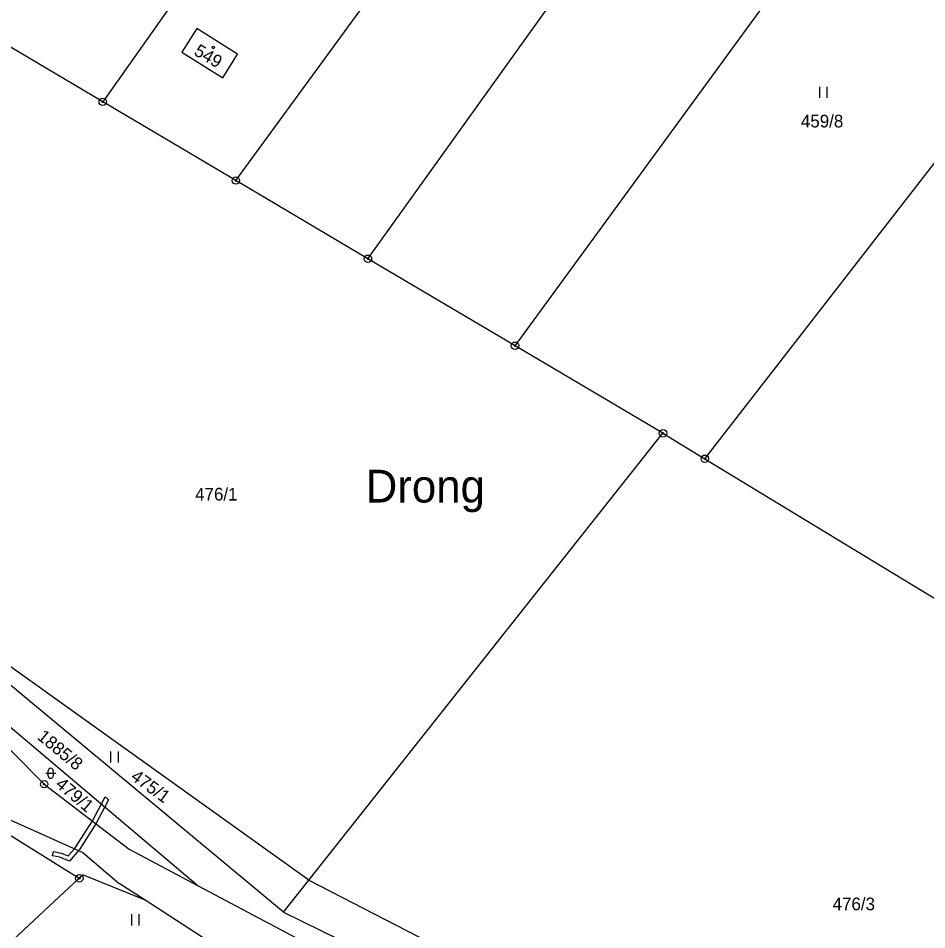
# Model space of a CAD drawing. Extents: x -445050 to -440454, y -1134563 to -1129741.
# Drawn here: x -442857.8 to -442735.6, y -1131518 to -1131395.6 of the extents above; entities that cross this region are included whole.
import ezdxf

# ---------------------------------------------------------------- set-up
doc = ezdxf.new("R2010")
doc.units = 0
for name, color, linetype in [('Vrstva 1', 7, 'Continuous'), ('Vrstva 15', 7, 'Continuous'), ('Vrstva 18', 7, 'Continuous'), ('Vrstva 19', 7, 'Continuous'), ('Vrstva 24', 7, 'Continuous'), ('Vrstva 25', 7, 'Continuous'), ('Vrstva 3', 7, 'Continuous'), ('Vrstva 30', 7, 'Continuous'), ('Vrstva 37', 7, 'Continuous')]:
    doc.layers.add(name, color=color, linetype=linetype)

msp = doc.modelspace()

# ---------------------------------------------------------------- linework, layer by layer
at = {"layer": 'Vrstva 1'}
for points in [[(-442828.51, -1131417.37), (-442774.49, -1131343.45)], [(-442810.76, -1131427.87), (-442758.08, -1131354.4)], [(-442790.99, -1131439.56), (-442738.36, -1131367.56)], [(-442765.47, -1131454.74), (-442711.64, -1131385.39)], [(-442836.9, -1131393.34), (-442846.4, -1131406.79)], [(-442833.77, -1131396.94), (-442835.78, -1131400.14)], [(-442828.27, -1131400.38), (-442833.77, -1131396.94)], [(-442846.4, -1131406.79), (-442860.4, -1131398.5)], [(-442835.78, -1131400.14), (-442830.28, -1131403.58)], [(-442830.28, -1131403.58), (-442828.27, -1131400.38)], [(-442828.51, -1131417.37), (-442846.4, -1131406.79)], [(-442810.76, -1131427.87), (-442828.51, -1131417.37)], [(-442790.99, -1131439.56), (-442810.76, -1131427.87)], [(-442771.1, -1131451.32), (-442790.99, -1131439.56)], [(-442818.71, -1131511.33), (-442771.1, -1131451.32)], [(-442771.1, -1131451.32), (-442765.47, -1131454.74)], [(-442765.47, -1131454.74), (-442731.4, -1131475.46)], [(-442822.12, -1131515.63), (-442880.36, -1131467.3)], [(-442818.71, -1131511.33), (-442880.36, -1131467.3)], [(-442870.53, -1131480.89), (-442833.56, -1131512.1)], [(-442854.28, -1131498.46), (-442867.23, -1131485.44)], [(-442854.28, -1131498.46), (-442842.85, -1131507.17)], [(-442863.58, -1131501.14), (-442849.09, -1131507.63)], [(-442861.76, -1131503.52), (-442849.55, -1131511.1)], [(-442849.09, -1131507.63), (-442844.2, -1131511.78)], [(-442842.85, -1131507.17), (-442833.56, -1131512.1)], [(-442849.55, -1131511.1), (-442860.46, -1131521.21)], [(-442849.05, -1131510.64), (-442849.55, -1131511.1)], [(-442849.05, -1131510.64), (-442840.84, -1131513.94)], [(-442822.12, -1131515.63), (-442818.71, -1131511.33)], [(-442818.71, -1131511.33), (-442762.98, -1131540.07)], [(-442840.84, -1131513.94), (-442844.2, -1131511.78)], [(-442833.56, -1131512.1), (-442815.92, -1131521.47)], [(-442831.37, -1131520.07), (-442840.84, -1131513.94)], [(-442822.12, -1131515.63), (-442814.72, -1131519.28)]]:
    msp.add_lwpolyline(points, dxfattribs=at)
at = {"layer": 'Vrstva 24'}
for centre, radius in [((-442846.4, -1131406.79), 0.5), ((-442846.4, -1131406.79), 0.1), ((-442828.51, -1131417.37), 0.5), ((-442828.51, -1131417.37), 0.1), ((-442810.76, -1131427.87), 0.5), ((-442810.76, -1131427.87), 0.1), ((-442790.99, -1131439.56), 0.5), ((-442790.99, -1131439.56), 0.1), ((-442771.1, -1131451.32), 0.5), ((-442771.1, -1131451.32), 0.1), ((-442765.47, -1131454.74), 0.5), ((-442765.47, -1131454.74), 0.1), ((-442854.28, -1131498.46), 0.5), ((-442854.28, -1131498.46), 0.1), ((-442849.55, -1131511.1), 0.5), ((-442849.55, -1131511.1), 0.1)]:
    msp.add_circle(centre, radius, dxfattribs=at)
at = {"layer": 'Vrstva 25'}
for p, q in [((-442750.03, -1131406.27), (-442750.03, -1131404.77)), ((-442749.03, -1131406.27), (-442749.03, -1131404.77)), ((-442845.3, -1131495.56), (-442845.3, -1131494.06)), ((-442844.3, -1131495.56), (-442844.3, -1131494.06)), ((-442853.73, -1131497.32), (-442853.73, -1131496.66)), ((-442853.05, -1131496.66), (-442853.05, -1131497.32)), ((-442854.06, -1131496.99), (-442852.72, -1131496.99)), ((-442842.49, -1131517.43), (-442842.49, -1131515.93)), ((-442841.49, -1131517.43), (-442841.49, -1131515.93))]:
    msp.add_line(p, q, dxfattribs=at)
msp.add_circle((-442831.54, -1131399.48), 0.175, dxfattribs=at)
for centre, start, end in [((-442853.39, -1131496.66), 0, 180), ((-442853.39, -1131497.32), 180, 0)]:
    msp.add_arc(centre, 0.335, start, end, dxfattribs=at)
at = {"layer": 'Vrstva 3'}
for points in [[(-442833.77, -1131396.94), (-442835.78, -1131400.14)], [(-442828.27, -1131400.38), (-442833.77, -1131396.94)], [(-442835.78, -1131400.14), (-442830.28, -1131403.58)], [(-442830.28, -1131403.58), (-442828.27, -1131400.38)]]:
    msp.add_lwpolyline(points, dxfattribs=at)
at = {"layer": 'Vrstva 30'}
for points in [[(-442846.12, -1131501.49), (-442847.32, -1131503.77), (-442847.8, -1131503.4), (-442846.59, -1131501.1), (-442846.09, -1131500.17), (-442845.64, -1131500.56), (-442846.12, -1131501.49)], [(-442853.16, -1131508.07), (-442853.03, -1131507.48), (-442851.97, -1131507.71), (-442851.05, -1131508.1), (-442850.21, -1131507.13), (-442850, -1131506.88), (-442847.8, -1131503.4), (-442847.32, -1131503.77)], [(-442847.32, -1131503.77), (-442849.52, -1131507.24), (-442849.64, -1131507.38), (-442850.89, -1131508.82), (-442852.15, -1131508.28), (-442853.16, -1131508.07)]]:
    msp.add_lwpolyline(points, dxfattribs=at)
at = {"layer": 'Vrstva 37'}
msp.add_circle((-442831.54, -1131399.48), 0.175, dxfattribs=at)

# ---------------------------------------------------------------- texts
at = {"layer": 'Vrstva 15'}
msp.add_text('Drong', height=4.4, dxfattribs=at).set_placement((-442811.06, -1131460.62))
at = {"layer": 'Vrstva 18'}
for s, p in [('459/8', (-442752.56, -1131410.23)), ('476/1', (-442833.98, -1131460.35)), ('476/3', (-442748.3, -1131515.39))]:
    msp.add_text(s, height=1.7, dxfattribs=at).set_placement(p)
for s, rotation, p in [('1885/8', 320.4162, (-442855.32, -1131492.29)), ('475/1', 323.8713, (-442842.75, -1131497.74)), ('479/1', 319.6665, (-442852.87, -1131498.68))]:
    msp.add_text(s, height=1.7, rotation=rotation, dxfattribs=at).set_placement(p)
at = {"layer": 'Vrstva 19'}
msp.add_text('549', height=1.7, rotation=329.5629, dxfattribs=at).set_placement((-442834.27, -1131400.41))

doc.saveas('drawing.dxf')
